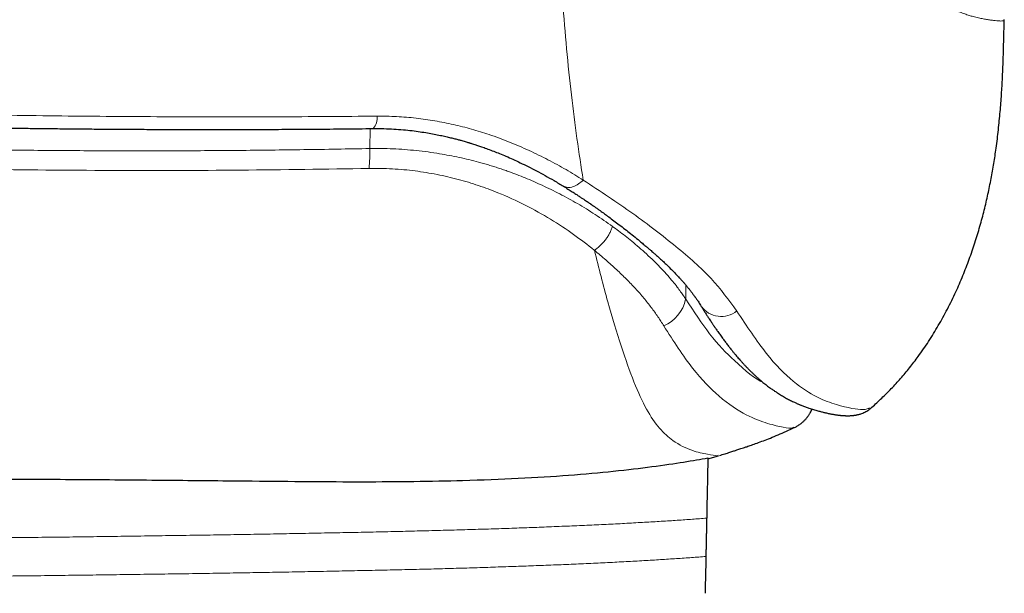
# Model space of a CAD drawing. Header units: millimetres. Extents: x 8 to 473, y 11 to 654.
# Tile 602 of 656: x 423.87 to 435.26, y 387.99 to 394.63. Entities that reach past the tile are written whole.
import ezdxf

# ---------------------------------------------------------------- set-up
doc = ezdxf.new("R2010")
doc.units = ezdxf.units.MM

msp = doc.modelspace()

# ---------------------------------------------------------------- linework, layer by layer
at = {"color": 8, "linetype": 'Continuous', "lineweight": 0}
for p, q in [((427.922, 393.136), (427.926, 393.366)), ((431.575, 391.555), (431.572, 391.395))]:
    msp.add_line(p, q, dxfattribs=at)
at = {"color": 7, "linetype": 'Continuous', "lineweight": 30}
for p, q in [((431.829, 389.546), (431.953, 389.584)), ((431.953, 389.59), (431.951, 389.59))]:
    msp.add_line(p, q, dxfattribs=at)
at = {"color": 8, "linetype": 'Continuous', "lineweight": 0}
for centre, radius, start, end in [((427.819, 393.489), 0.186, 318.5779, 6.441), ((426.149, 393.099), 1.773, 353.7369, 1.1928), ((431.15, 391.48), 0.43, 293.0301, 348.5727), ((431.983, 391.479), 0.285, 216.1785, 308.9185)]:
    msp.add_arc(centre, radius, start, end, dxfattribs=at)
for points, knots in [([(433.549, 399.799), (433.547, 399.673), (433.543, 399.421), (433.536, 399.042), (433.533, 398.731), (433.532, 398.486), (433.532, 398.309), (433.534, 398.131), (433.537, 397.955), (433.542, 397.789), (433.55, 397.635), (433.559, 397.492), (433.571, 397.353), (433.586, 397.216), (433.603, 397.083), (433.623, 396.946), (433.647, 396.805), (433.674, 396.663), (433.703, 396.526), (433.735, 396.391), (433.769, 396.259), (433.806, 396.131), (433.844, 396.009), (433.884, 395.892), (433.923, 395.782), (433.966, 395.671), (434.012, 395.56), (434.061, 395.45), (434.11, 395.348), (434.159, 395.254), (434.209, 395.167), (434.259, 395.089), (434.309, 395.022), (434.358, 394.965), (434.407, 394.917), (434.455, 394.876), (434.508, 394.836), (434.566, 394.799), (434.628, 394.764), (434.688, 394.736), (434.744, 394.712), (434.798, 394.692), (434.849, 394.675), (434.902, 394.659), (434.958, 394.646), (435.013, 394.635), (435.063, 394.626), (435.11, 394.62), (435.153, 394.614), (435.189, 394.611), (435.218, 394.61), (435.239, 394.611), (435.251, 394.617), (435.256, 394.621), (435.254, 394.626), (435.254, 394.626)], [0, 0, 0, 0, 0.026132, 0.052265, 0.078402, 0.090719, 0.103039, 0.11536, 0.127679, 0.139998, 0.150261, 0.160528, 0.170794, 0.181062, 0.191329, 0.201592, 0.213687, 0.225786, 0.237887, 0.249989, 0.263052, 0.276114, 0.28918, 0.302249, 0.315313, 0.328375, 0.343771, 0.359169, 0.374567, 0.389967, 0.405683, 0.421397, 0.437109, 0.452823, 0.468538, 0.48425, 0.499964, 0.522364, 0.544764, 0.567161, 0.589561, 0.611961, 0.634364, 0.656762, 0.687561, 0.718363, 0.749163, 0.779962, 0.81663, 0.853292, 0.889961, 0.926629, 0.963294, 0.99996, 1, 1, 1, 1]), ([(430.387, 392.771), (430.363, 392.929), (430.313, 393.245), (430.249, 393.754), (430.194, 394.285), (430.149, 394.84), (430.113, 395.413), (430.088, 395.974), (430.072, 396.519), (430.063, 397.043), (430.06, 397.571), (430.061, 398.102), (430.066, 398.635), (430.073, 399.168), (430.08, 399.523), (430.083, 399.701)], [0, 0, 0, 0, 0.083333, 0.166657, 0.249982, 0.33331, 0.416632, 0.499957, 0.571385, 0.642817, 0.714253, 0.785683, 0.857118, 0.928557, 1, 1, 1, 1]), ([(417.375, 393.715), (417.768, 393.698), (418.555, 393.662), (419.744, 393.617), (420.937, 393.579), (422.134, 393.549), (423.324, 393.525), (424.506, 393.51), (425.677, 393.502), (426.845, 393.501), (427.617, 393.507), (428.003, 393.51)], [0, 0, 0, 0, 0.112195, 0.224299, 0.336334, 0.448317, 0.560266, 0.670197, 0.78012, 0.89005, 1, 1, 1, 1]), ([(428.003, 393.51), (428.079, 393.51), (428.231, 393.508), (428.455, 393.489), (428.674, 393.458), (428.888, 393.415), (429.097, 393.362), (429.314, 393.295), (429.537, 393.212), (429.764, 393.114), (429.982, 393.007), (430.191, 392.893), (430.322, 392.812), (430.387, 392.771)], [0, 0, 0, 0, 0.083469, 0.166393, 0.249062, 0.331701, 0.414471, 0.497473, 0.59744, 0.697801, 0.798465, 0.899271, 1, 1, 1, 1]), ([(417.448, 393.337), (417.724, 393.321), (418.275, 393.29), (419.109, 393.249), (419.945, 393.214), (420.785, 393.183), (421.626, 393.158), (422.469, 393.138), (423.288, 393.123), (424.084, 393.114), (424.856, 393.109), (425.626, 393.109), (426.394, 393.113), (427.16, 393.122), (427.668, 393.131), (427.922, 393.136)], [0, 0, 0, 0, 0.0799594, 0.1599171, 0.2398756, 0.3198374, 0.399805, 0.4797809, 0.5597676, 0.6331007, 0.7064468, 0.7798079, 0.8531859, 0.9265826, 1, 1, 1, 1]), ([(427.911, 392.905), (427.416, 392.898), (426.427, 392.883), (424.929, 392.88), (423.426, 392.893), (421.922, 392.922), (420.422, 392.967), (418.927, 393.026), (417.942, 393.079), (417.449, 393.106)], [0, 0, 0, 0, 0.143117, 0.286083, 0.428941, 0.571726, 0.714474, 0.857219, 1, 1, 1, 1]), ([(427.922, 393.136), (428.011, 393.136), (428.192, 393.136), (428.461, 393.114), (428.716, 393.08), (428.956, 393.034), (429.123, 392.994), (429.235, 392.963), (429.294, 392.946), (429.352, 392.928), (429.41, 392.909), (429.467, 392.89), (429.571, 392.854), (429.722, 392.796), (429.92, 392.709), (430.122, 392.609), (430.327, 392.497), (430.532, 392.372), (430.66, 392.282), (430.726, 392.236)], [0, 0, 0, 0, 0.0782156, 0.1583212, 0.2405879, 0.3115512, 0.3843534, 0.4037437, 0.4232712, 0.4429378, 0.4627456, 0.4826968, 0.5027932, 0.5714985, 0.6458029, 0.7257635, 0.8114263, 0.9028282, 1, 1, 1, 1]), ([(430.516, 391.959), (430.438, 392.021), (430.282, 392.144), (430.014, 392.32), (429.722, 392.483), (429.44, 392.613), (429.178, 392.71), (428.943, 392.781), (428.699, 392.838), (428.445, 392.879), (428.182, 392.905), (428.002, 392.905), (427.911, 392.905)], [0, 0, 0, 0, 0.1253375, 0.251238, 0.3769936, 0.5021218, 0.5851157, 0.6678, 0.750319, 0.8329249, 0.9159875, 1, 1, 1, 1]), ([(430.387, 392.771), (430.37, 392.756), (430.332, 392.722), (430.269, 392.691), (430.207, 392.679), (430.174, 392.695), (430.159, 392.702)], [0, 0, 0, 0, 0.217901, 0.468074, 0.745565, 1, 1, 1, 1]), ([(430.387, 392.771), (430.584, 392.642), (430.977, 392.383), (431.472, 391.999), (431.889, 391.634), (432.071, 391.383), (432.162, 391.257)], [0, 0, 0, 0, 0.249218, 0.498695, 0.749584, 1, 1, 1, 1]), ([(430.726, 392.235), (430.722, 392.222), (430.712, 392.196), (430.693, 392.156), (430.671, 392.118), (430.645, 392.08), (430.616, 392.045), (430.584, 392.013), (430.551, 391.984), (430.528, 391.967), (430.517, 391.959)], [0, 0, 0, 0, 0.122242, 0.246814, 0.37299, 0.499984, 0.626981, 0.753163, 0.877745, 1, 1, 1, 1]), ([(430.726, 392.236), (430.749, 392.219), (430.799, 392.182), (430.874, 392.124), (430.954, 392.061), (431.036, 391.991), (431.121, 391.915), (431.208, 391.832), (431.29, 391.749), (431.363, 391.669), (431.422, 391.599), (431.472, 391.537), (431.512, 391.483), (431.545, 391.436), (431.564, 391.408), (431.572, 391.395)], [0, 0, 0, 0, 0.062273, 0.1313, 0.207083, 0.289622, 0.378917, 0.474969, 0.582101, 0.674228, 0.757365, 0.83151, 0.896665, 0.952828, 1, 1, 1, 1]), ([(431.951, 389.59), (431.947, 389.587), (431.935, 389.579), (431.833, 389.599), (431.653, 389.634), (431.449, 389.729), (431.267, 389.89), (431.119, 390.106), (430.975, 390.418), (430.828, 390.84), (430.67, 391.346), (430.568, 391.755), (430.517, 391.959)], [0, 0, 0, 0, 0.061097, 0.197088, 0.332846, 0.467865, 0.557359, 0.646207, 0.734541, 0.822888, 0.911401, 1, 1, 1, 1]), ([(431.319, 391.084), (431.297, 391.12), (431.253, 391.191), (431.175, 391.298), (431.089, 391.407), (430.993, 391.516), (430.888, 391.626), (430.773, 391.736), (430.65, 391.848), (430.561, 391.922), (430.517, 391.959)], [0, 0, 0, 0, 0.123894, 0.247822, 0.371905, 0.496261, 0.621031, 0.746401, 0.872614, 1, 1, 1, 1]), ([(431.572, 391.395), (431.666, 391.252), (431.863, 390.951), (432.17, 390.64), (432.381, 390.469), (432.468, 390.43), (432.468, 390.43)], [0, 0, 0, 0, 0.277165, 0.584927, 0.999368, 1, 1, 1, 1]), ([(432.162, 391.257), (432.278, 391.083), (432.509, 390.734), (432.821, 390.422), (433.095, 390.249), (433.394, 390.144), (433.642, 390.104), (433.681, 390.129), (433.698, 390.139)], [0, 0, 0, 0, 0.133976, 0.267377, 0.400456, 0.532291, 0.792938, 1, 1, 1, 1]), ([(432.823, 389.914), (432.819, 389.91), (432.806, 389.898), (432.707, 389.907), (432.531, 389.951), (432.281, 390.037), (431.981, 390.236), (431.656, 390.561), (431.431, 390.909), (431.319, 391.084)], [0, 0, 0, 0, 0.0784306, 0.2385269, 0.3988858, 0.5605108, 0.7240184, 0.8611838, 1, 1, 1, 1]), ([(412.364, 388.593), (412.364, 388.593), (412.366, 388.594), (412.379, 388.596), (412.402, 388.597), (412.434, 388.598), (412.476, 388.6), (412.528, 388.601), (412.59, 388.602), (412.663, 388.603), (412.747, 388.604), (412.843, 388.605), (412.951, 388.606), (413.069, 388.607), (413.198, 388.608), (413.337, 388.609), (413.487, 388.61), (413.647, 388.61), (413.816, 388.611), (413.996, 388.611), (414.185, 388.611), (414.379, 388.612), (414.577, 388.612), (414.779, 388.612), (414.987, 388.612), (415.203, 388.612), (415.425, 388.612), (415.655, 388.611), (415.891, 388.611), (416.132, 388.611), (416.378, 388.61), (416.629, 388.61), (416.883, 388.609), (417.14, 388.609), (417.406, 388.608), (417.679, 388.607), (417.962, 388.607), (418.252, 388.606), (418.549, 388.606), (418.851, 388.606), (419.159, 388.607), (419.473, 388.607), (419.792, 388.608), (420.115, 388.609), (420.442, 388.61), (420.773, 388.612), (421.101, 388.614), (421.425, 388.616), (421.744, 388.618), (422.064, 388.62), (422.386, 388.623), (422.709, 388.625), (423.034, 388.628), (423.359, 388.632), (423.684, 388.635), (424.007, 388.639), (424.328, 388.642), (424.647, 388.646), (424.963, 388.651), (425.28, 388.655), (425.599, 388.66), (425.918, 388.664), (426.233, 388.669), (426.541, 388.674), (426.844, 388.68), (427.141, 388.685), (427.432, 388.691), (427.716, 388.696), (427.994, 388.702), (428.268, 388.708), (428.538, 388.715), (428.799, 388.722), (429.051, 388.729), (429.294, 388.736), (429.533, 388.744), (429.766, 388.752), (429.999, 388.761), (430.23, 388.771), (430.459, 388.781), (430.681, 388.791), (430.894, 388.802), (431.098, 388.814), (431.292, 388.825), (431.476, 388.837), (431.651, 388.849), (431.76, 388.857), (431.815, 388.862)], [0, 0, 0, 0, 0.007287, 0.018567, 0.029927, 0.041362, 0.052869, 0.064443, 0.076077, 0.087769, 0.100072, 0.112426, 0.124824, 0.137259, 0.149725, 0.162216, 0.174724, 0.187244, 0.199767, 0.212288, 0.224799, 0.237294, 0.249053, 0.260787, 0.272489, 0.284154, 0.295776, 0.307495, 0.319159, 0.330764, 0.342305, 0.353777, 0.365175, 0.376496, 0.387735, 0.399442, 0.411222, 0.423091, 0.435045, 0.447079, 0.459187, 0.471363, 0.483603, 0.4959, 0.508248, 0.520641, 0.533073, 0.544823, 0.556596, 0.568386, 0.580187, 0.591994, 0.603948, 0.615895, 0.627831, 0.639749, 0.651643, 0.663508, 0.675339, 0.687128, 0.699429, 0.711674, 0.723856, 0.735969, 0.748009, 0.759969, 0.771845, 0.783632, 0.79534, 0.807109, 0.818968, 0.830912, 0.842248, 0.85365, 0.865115, 0.876637, 0.888212, 0.900604, 0.913043, 0.925524, 0.938039, 0.950582, 0.962922, 0.975276, 0.987638, 1, 1, 1, 1]), ([(412.355, 388.149), (412.354, 388.149), (412.352, 388.15), (412.357, 388.151), (412.37, 388.152), (412.393, 388.154), (412.425, 388.155), (412.467, 388.156), (412.519, 388.158), (412.581, 388.159), (412.654, 388.16), (412.738, 388.161), (412.834, 388.162), (412.942, 388.163), (413.06, 388.164), (413.189, 388.165), (413.328, 388.166), (413.478, 388.166), (413.638, 388.167), (413.807, 388.167), (413.987, 388.168), (414.176, 388.168), (414.37, 388.168), (414.568, 388.168), (414.77, 388.169), (414.978, 388.169), (415.194, 388.169), (415.416, 388.168), (415.646, 388.168), (415.882, 388.168), (416.123, 388.168), (416.369, 388.167), (416.619, 388.167), (416.874, 388.166), (417.131, 388.165), (417.397, 388.165), (417.67, 388.164), (417.953, 388.163), (418.243, 388.163), (418.54, 388.163), (418.842, 388.163), (419.15, 388.163), (419.464, 388.164), (419.783, 388.165), (420.106, 388.166), (420.433, 388.167), (420.764, 388.169), (421.092, 388.17), (421.416, 388.172), (421.735, 388.174), (422.055, 388.177), (422.377, 388.179), (422.7, 388.182), (423.025, 388.185), (423.35, 388.188), (423.675, 388.192), (423.998, 388.195), (424.319, 388.199), (424.638, 388.203), (424.954, 388.207), (425.271, 388.212), (425.59, 388.216), (425.909, 388.221), (426.223, 388.226), (426.532, 388.231), (426.835, 388.236), (427.132, 388.242), (427.423, 388.247), (427.707, 388.253), (427.985, 388.259), (428.259, 388.265), (428.529, 388.271), (428.79, 388.278), (429.042, 388.285), (429.285, 388.293), (429.524, 388.301), (429.757, 388.309), (429.99, 388.318), (430.221, 388.327), (430.45, 388.337), (430.672, 388.348), (430.885, 388.359), (431.089, 388.37), (431.283, 388.382), (431.467, 388.394), (431.642, 388.406), (431.751, 388.414), (431.806, 388.418)], [0, 0, 0, 0, 0.0038778, 0.0149869, 0.0261794, 0.0374512, 0.0487981, 0.0602157, 0.0716992, 0.083244, 0.0948448, 0.1070527, 0.1193106, 0.1316121, 0.1439509, 0.1563205, 0.1687144, 0.1811258, 0.193548, 0.2059743, 0.2183978, 0.2308119, 0.2432097, 0.2548782, 0.2665208, 0.278132, 0.2897064, 0.3012388, 0.3128661, 0.3244397, 0.3359546, 0.347406, 0.358789, 0.3700992, 0.3813322, 0.3924838, 0.4041006, 0.4157887, 0.4275658, 0.4394271, 0.4513674, 0.4633814, 0.4754638, 0.4876088, 0.4998104, 0.5120628, 0.5243595, 0.5366943, 0.5483533, 0.5600349, 0.5717335, 0.5834434, 0.595159, 0.6070198, 0.6188747, 0.6307179, 0.6425434, 0.6543455, 0.6661185, 0.6778568, 0.6895547, 0.7017606, 0.7139102, 0.7259976, 0.7380172, 0.7499634, 0.761831, 0.7736148, 0.7853101, 0.7969278, 0.8086052, 0.8203722, 0.8322238, 0.8434714, 0.8547853, 0.8661611, 0.8775941, 0.8890792, 0.9013746, 0.9137174, 0.9261012, 0.9385194, 0.9509654, 0.9632098, 0.975468, 0.9877336, 1, 1, 1, 1])]:
    msp.add_open_spline(points, degree=3, knots=knots, dxfattribs=at)
at = {"color": 7, "linetype": 'Continuous', "lineweight": 30}
for points, knots in [([(433.706, 390.129), (433.712, 390.134), (433.758, 390.172), (433.839, 390.249), (433.951, 390.359), (434.058, 390.477), (434.162, 390.601), (434.271, 390.744), (434.383, 390.905), (434.495, 391.088), (434.6, 391.28), (434.694, 391.473), (434.778, 391.666), (434.851, 391.855), (434.917, 392.046), (434.974, 392.235), (435.024, 392.422), (435.067, 392.606), (435.104, 392.786), (435.135, 392.963), (435.164, 393.152), (435.188, 393.351), (435.208, 393.559), (435.224, 393.759), (435.234, 393.948), (435.242, 394.13), (435.246, 394.274), (435.249, 394.389), (435.251, 394.473), (435.253, 394.553), (435.254, 394.605), (435.254, 394.626)], [0, 0, 0, 0, 0.004631, 0.036692, 0.068797, 0.101443, 0.134645, 0.168411, 0.211411, 0.255281, 0.299991, 0.345491, 0.386877, 0.428484, 0.469524, 0.509898, 0.549544, 0.587721, 0.625101, 0.66165, 0.697344, 0.741445, 0.783882, 0.824665, 0.863837, 0.898829, 0.936016, 0.951383, 0.96841, 0.987341, 1, 1, 1, 1]), ([(417.416, 393.57), (417.494, 393.566), (417.646, 393.559), (417.87, 393.549), (418.083, 393.539), (418.287, 393.53), (418.481, 393.522), (418.662, 393.514), (418.831, 393.507), (418.986, 393.501), (419.133, 393.495), (419.271, 393.49), (419.4, 393.485), (419.52, 393.48), (419.631, 393.476), (419.734, 393.472), (419.832, 393.469), (420.023, 393.462), (420.266, 393.454), (420.563, 393.444), (420.82, 393.437), (421.073, 393.429), (421.32, 393.422), (421.556, 393.416), (421.761, 393.411), (421.936, 393.407), (422.084, 393.403), (422.21, 393.4), (422.318, 393.398), (422.414, 393.396), (422.52, 393.394), (422.635, 393.391), (422.762, 393.389), (422.898, 393.386), (423.045, 393.383), (423.201, 393.381), (423.367, 393.378), (423.542, 393.375), (423.728, 393.373), (423.922, 393.37), (424.127, 393.368), (424.34, 393.365), (424.564, 393.363), (424.795, 393.361), (425.035, 393.359), (425.282, 393.358), (425.539, 393.357), (425.806, 393.356), (426.085, 393.356), (426.375, 393.356), (426.674, 393.357), (426.982, 393.358), (427.299, 393.36), (427.626, 393.363), (427.846, 393.365), (427.958, 393.367)], [0, 0, 0, 0, 0.0223991, 0.0438312, 0.0642969, 0.0837966, 0.1023308, 0.1199, 0.1355817, 0.1504061, 0.1643736, 0.1774843, 0.1897387, 0.2011369, 0.211679, 0.2213654, 0.2305021, 0.2396288, 0.275484, 0.2997377, 0.3239923, 0.3481928, 0.3715697, 0.3938762, 0.4151127, 0.4295957, 0.4435356, 0.4569324, 0.4651193, 0.4741894, 0.4841428, 0.4949794, 0.5069475, 0.519835, 0.5336419, 0.5483682, 0.5640138, 0.5805787, 0.5980628, 0.6164251, 0.6357026, 0.6558956, 0.6770041, 0.6990281, 0.7215504, 0.7449563, 0.7692461, 0.7944202, 0.82102, 0.8485415, 0.8769854, 0.9063523, 0.936643, 0.9678586, 1, 1, 1, 1]), ([(427.958, 393.367), (428, 393.367), (428.08, 393.367), (428.197, 393.362), (428.306, 393.354), (428.407, 393.343), (428.5, 393.331), (428.586, 393.317), (428.663, 393.303), (428.734, 393.289), (428.797, 393.275), (428.853, 393.262), (428.902, 393.25), (428.945, 393.238), (428.981, 393.229), (429.01, 393.22), (429.034, 393.213), (429.051, 393.208), (429.063, 393.204), (429.074, 393.201), (429.089, 393.196), (429.109, 393.19), (429.139, 393.181), (429.179, 393.167), (429.229, 393.15), (429.288, 393.129), (429.353, 393.104), (429.423, 393.077), (429.497, 393.046), (429.577, 393.011), (429.663, 392.971), (429.754, 392.926), (429.849, 392.877), (429.949, 392.823), (430.053, 392.764), (430.122, 392.722), (430.158, 392.701)], [0, 0, 0, 0, 0.049176, 0.095523, 0.139059, 0.179793, 0.217733, 0.252879, 0.285232, 0.314788, 0.341544, 0.365494, 0.386633, 0.404956, 0.420543, 0.433551, 0.443982, 0.451833, 0.456254, 0.460163, 0.466618, 0.475791, 0.487684, 0.506382, 0.529348, 0.556597, 0.588146, 0.620087, 0.655521, 0.694474, 0.736979, 0.783073, 0.831886, 0.884263, 0.940273, 1, 1, 1, 1]), ([(430.158, 392.701), (430.176, 392.689), (430.21, 392.668), (430.258, 392.638), (430.301, 392.61), (430.339, 392.585), (430.372, 392.563), (430.4, 392.545), (430.423, 392.529), (430.442, 392.517), (430.456, 392.507), (430.465, 392.5), (430.472, 392.496), (430.483, 392.488), (430.5, 392.477), (430.525, 392.459), (430.554, 392.439), (430.59, 392.413), (430.633, 392.382), (430.686, 392.343), (430.744, 392.3), (430.806, 392.253), (430.871, 392.203), (430.937, 392.151), (431.005, 392.096), (431.063, 392.048), (431.109, 392.009), (431.142, 391.981), (431.17, 391.958), (431.191, 391.939), (431.208, 391.924), (431.222, 391.912), (431.237, 391.899), (431.254, 391.883), (431.28, 391.859), (431.315, 391.827), (431.36, 391.784), (431.407, 391.738), (431.454, 391.689), (431.493, 391.648), (431.523, 391.615), (431.547, 391.588), (431.57, 391.562), (431.591, 391.536), (431.614, 391.508), (431.632, 391.485), (431.647, 391.466), (431.656, 391.454), (431.664, 391.443), (431.671, 391.434), (431.676, 391.426), (431.682, 391.417), (431.69, 391.407), (431.699, 391.394), (431.71, 391.378), (431.723, 391.358), (431.738, 391.336), (431.748, 391.319), (431.753, 391.311)], [0, 0, 0, 0, 0.023568, 0.044984, 0.064261, 0.081405, 0.09642, 0.109308, 0.12007, 0.128707, 0.135216, 0.139599, 0.142241, 0.145201, 0.154291, 0.166625, 0.181063, 0.19587, 0.219849, 0.244699, 0.275421, 0.307673, 0.341833, 0.377896, 0.415851, 0.455678, 0.478263, 0.497993, 0.514873, 0.528911, 0.538073, 0.546202, 0.55577, 0.566965, 0.579785, 0.607788, 0.63743, 0.674028, 0.710697, 0.745084, 0.765887, 0.786189, 0.805998, 0.825336, 0.845965, 0.869059, 0.879556, 0.888941, 0.897158, 0.904209, 0.910093, 0.916169, 0.923708, 0.933831, 0.946532, 0.961802, 0.979629, 1, 1, 1, 1]), ([(431.753, 391.311), (431.762, 391.296), (431.778, 391.269), (431.802, 391.232), (431.823, 391.198), (431.842, 391.169), (431.858, 391.145), (431.871, 391.126), (431.881, 391.11), (431.891, 391.096), (431.899, 391.084), (431.905, 391.074), (431.911, 391.066), (431.917, 391.057), (431.926, 391.044), (431.938, 391.027), (431.951, 391.008), (431.966, 390.987), (431.981, 390.966), (432.001, 390.939), (432.025, 390.907), (432.053, 390.87), (432.08, 390.834), (432.106, 390.802), (432.13, 390.773), (432.151, 390.747), (432.17, 390.724), (432.189, 390.702), (432.209, 390.681), (432.229, 390.658), (432.25, 390.635), (432.273, 390.61), (432.298, 390.585), (432.323, 390.56), (432.347, 390.536), (432.372, 390.513), (432.398, 390.489), (432.423, 390.467), (432.446, 390.448), (432.466, 390.431), (432.487, 390.415), (432.509, 390.398), (432.531, 390.381), (432.552, 390.365), (432.57, 390.352), (432.586, 390.341), (432.601, 390.331), (432.617, 390.321), (432.635, 390.309), (432.656, 390.296), (432.679, 390.281), (432.703, 390.267), (432.727, 390.253), (432.75, 390.241), (432.773, 390.229), (432.797, 390.217), (432.818, 390.206), (432.836, 390.198), (432.851, 390.191), (432.864, 390.185), (432.877, 390.18), (432.889, 390.175), (432.902, 390.169), (432.918, 390.163), (432.936, 390.156), (432.957, 390.149), (432.977, 390.141), (432.999, 390.134), (433.024, 390.126), (433.05, 390.118), (433.076, 390.11), (433.099, 390.103), (433.121, 390.097), (433.142, 390.092), (433.161, 390.087), (433.181, 390.082), (433.2, 390.078), (433.22, 390.073), (433.239, 390.069), (433.258, 390.066), (433.277, 390.062), (433.295, 390.059), (433.314, 390.056), (433.33, 390.054), (433.345, 390.052), (433.357, 390.051), (433.368, 390.05), (433.379, 390.049), (433.391, 390.048), (433.403, 390.047), (433.415, 390.047), (433.427, 390.046), (433.439, 390.046), (433.45, 390.046), (433.461, 390.046), (433.472, 390.047), (433.484, 390.047), (433.497, 390.048), (433.509, 390.049), (433.52, 390.051), (433.529, 390.052), (433.537, 390.053), (433.546, 390.055), (433.555, 390.057), (433.567, 390.06), (433.582, 390.063), (433.6, 390.069), (433.62, 390.077), (433.643, 390.087), (433.666, 390.1), (433.687, 390.113), (433.699, 390.123), (433.704, 390.127)], [0, 0, 0, 0, 0.009768, 0.018654, 0.02666, 0.033789, 0.040042, 0.044584, 0.048521, 0.051852, 0.055523, 0.05799, 0.05952, 0.061315, 0.064963, 0.069623, 0.074638, 0.080336, 0.08615, 0.09201, 0.10259, 0.113318, 0.124194, 0.134916, 0.143789, 0.151982, 0.159494, 0.166598, 0.174095, 0.182039, 0.190431, 0.198789, 0.209244, 0.218913, 0.228276, 0.237773, 0.248027, 0.259055, 0.267354, 0.275185, 0.283284, 0.292104, 0.301631, 0.310837, 0.317945, 0.32435, 0.330424, 0.336904, 0.343811, 0.353377, 0.363384, 0.3738, 0.384667, 0.39493, 0.404773, 0.415156, 0.426217, 0.433905, 0.440809, 0.446927, 0.452468, 0.458357, 0.464703, 0.471506, 0.481582, 0.491949, 0.502372, 0.512851, 0.528046, 0.54321, 0.558312, 0.573271, 0.587456, 0.600741, 0.613004, 0.62605, 0.639897, 0.653934, 0.667719, 0.681253, 0.694892, 0.708951, 0.723432, 0.737933, 0.748467, 0.758183, 0.76708, 0.775983, 0.785794, 0.795502, 0.805961, 0.816627, 0.826705, 0.836188, 0.845076, 0.853431, 0.864432, 0.874907, 0.884854, 0.894472, 0.900065, 0.905741, 0.911502, 0.917499, 0.924366, 0.932175, 0.940929, 0.951647, 0.963504, 0.976497, 0.990619, 1, 1, 1, 1]), ([(432.832, 389.91), (432.843, 389.916), (432.865, 389.927), (432.898, 389.95), (432.927, 389.974), (432.953, 389.999), (432.97, 390.019), (432.983, 390.035), (432.991, 390.047), (433, 390.06), (433.009, 390.074), (433.019, 390.092), (433.027, 390.109), (433.032, 390.12), (433.033, 390.123)], [0, 0, 0, 0, 0.156747, 0.30865, 0.455832, 0.563187, 0.667992, 0.702131, 0.751085, 0.79196, 0.839422, 0.893794, 0.973305, 1, 1, 1, 1]), ([(431.962, 389.586), (431.984, 389.593), (432.024, 389.605), (432.08, 389.623), (432.125, 389.637), (432.16, 389.649), (432.187, 389.658), (432.213, 389.666), (432.244, 389.676), (432.284, 389.69), (432.336, 389.708), (432.4, 389.731), (432.473, 389.758), (432.554, 389.789), (432.643, 389.826), (432.735, 389.866), (432.797, 389.896), (432.827, 389.91)], [0, 0, 0, 0, 0.073674, 0.136107, 0.187488, 0.22797, 0.252862, 0.281172, 0.315942, 0.357124, 0.420087, 0.49364, 0.577649, 0.67199, 0.776566, 0.891336, 1, 1, 1, 1]), ([(423.623, 389.315), (423.971, 389.313), (424.651, 389.309), (425.636, 389.301), (426.488, 389.292), (427.219, 389.285), (427.844, 389.282), (428.439, 389.286), (429.047, 389.298), (429.654, 389.321), (430.238, 389.357), (430.757, 389.404), (431.201, 389.459), (431.574, 389.513), (431.743, 389.542), (431.829, 389.558)], [0, 0, 0, 0, 0.0888106, 0.1737607, 0.2560952, 0.3168864, 0.3774017, 0.4381207, 0.4994534, 0.5762481, 0.6548131, 0.7358574, 0.8199871, 0.9077807, 1, 1, 1, 1]), ([(431.829, 389.559), (431.828, 389.539), (431.828, 389.5), (431.826, 389.433), (431.825, 389.357), (431.823, 389.274), (431.821, 389.183), (431.819, 389.084), (431.817, 388.977), (431.815, 388.9), (431.815, 388.862)], [0, 0, 0, 0, 0.116742, 0.235769, 0.357123, 0.480838, 0.606952, 0.735496, 0.866502, 1, 1, 1, 1]), ([(431.815, 388.862), (431.814, 388.858), (431.814, 388.85), (431.814, 388.835), (431.814, 388.82), (431.813, 388.803), (431.813, 388.786), (431.813, 388.769), (431.812, 388.754), (431.812, 388.737), (431.812, 388.719), (431.811, 388.699), (431.811, 388.677), (431.81, 388.654), (431.81, 388.632), (431.809, 388.609), (431.809, 388.591), (431.809, 388.576), (431.808, 388.565), (431.808, 388.554), (431.808, 388.542), (431.808, 388.53), (431.808, 388.518), (431.807, 388.506), (431.807, 388.494), (431.807, 388.476), (431.806, 388.454), (431.806, 388.433), (431.806, 388.423), (431.806, 388.418)], [0, 0, 0, 0, 0.054339, 0.106225, 0.155829, 0.203344, 0.248992, 0.281758, 0.313403, 0.344127, 0.374143, 0.40701, 0.438317, 0.468803, 0.499267, 0.528458, 0.558467, 0.574114, 0.59033, 0.607215, 0.62486, 0.646887, 0.67026, 0.695142, 0.721666, 0.749945, 0.825031, 0.908013, 1, 1, 1, 1]), ([(431.806, 388.418), (431.805, 388.392), (431.804, 388.341), (431.803, 388.272), (431.801, 388.211), (431.8, 388.161), (431.799, 388.121), (431.799, 388.089), (431.798, 388.061), (431.798, 388.034), (431.797, 388.011), (431.797, 387.995), (431.797, 387.993), (431.797, 387.993)], [0, 0, 0, 0, 0.099401, 0.197257, 0.293595, 0.388445, 0.461945, 0.534559, 0.606303, 0.681978, 0.789729, 0.896911, 1, 1, 1, 1])]:
    msp.add_open_spline(points, degree=3, knots=knots, dxfattribs=at)

doc.saveas('drawing.dxf')
